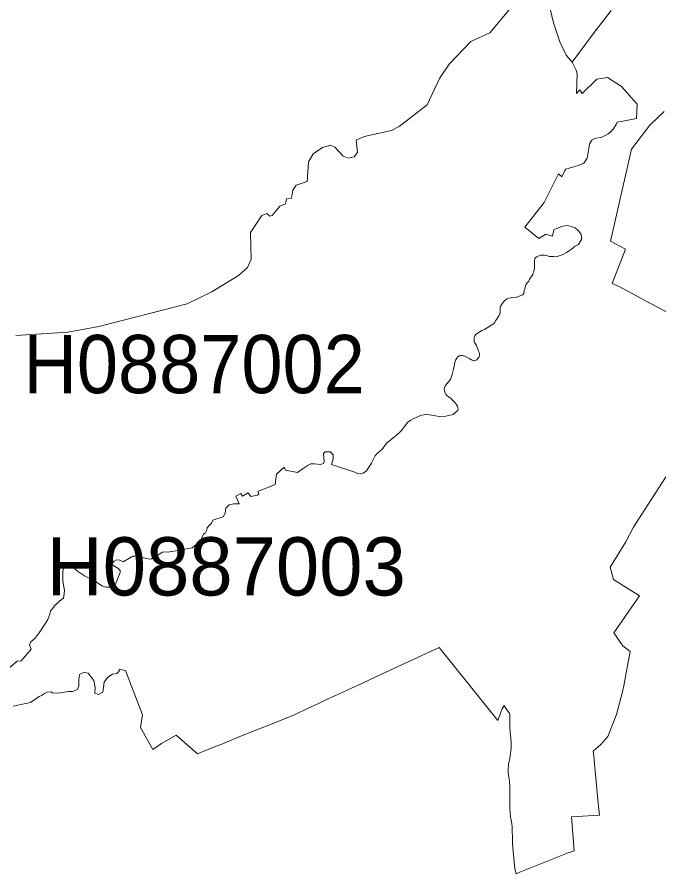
# Model space of a CAD drawing. Extents: x 369010 to 739155, y 6377141 to 6616555.
# Drawn here: x 610493 to 611595, y 6605236 to 6606708 of the extents above; entities that cross this region are included whole.
import ezdxf
from ezdxf.enums import TextEntityAlignment as Align

# ---------------------------------------------------------------- set-up
doc = ezdxf.new("R2010")
doc.units = 0
doc.header["$LTSCALE"] = 40
doc.layers.add('1', color=7, linetype='Continuous', lineweight=13)
doc.layers.add('2', color=7, linetype='Continuous')

msp = doc.modelspace()

# ---------------------------------------------------------------- linework, layer by layer
at = {"layer": '1'}
for points in [[(611340.5, 6606723), (611304.91, 6606680.63), (611272.64, 6606665.9), (611235.07, 6606626.68), (611218.52, 6606602.02), (611197.5, 6606557.17), (611149.34, 6606519.6), (611136.1, 6606512.65), (611089.43, 6606502.72), (611075.52, 6606496.1), (611077.84, 6606474.75), (611071.88, 6606467.46), (611061.62, 6606465.48), (611053.18, 6606468.46), (611038.95, 6606484.01), (611031.67, 6606487.66), (611017.6, 6606483.68), (611001.38, 6606472.76), (610993.43, 6606459.19), (610991.12, 6606425.26), (610972.42, 6606418.64), (610966.79, 6606410.53), (610964.14, 6606396.63), (610955.87, 6606395.64), (610953.88, 6606386.7), (610944.61, 6606382.73), (610931.21, 6606366.67), (610927.23, 6606365.68), (610921.94, 6606370.31), (610913.66, 6606367), (610893.97, 6606337.54), (610895.29, 6606291.53), (610888.67, 6606277.63), (610873.44, 6606263.73), (610827.43, 6606235.76), (610785.23, 6606215.07), (610633.3, 6606176.18), (610580.17, 6606166.25), (610491.13, 6606160.62)], [(611445.43, 6606347.97), (611437.81, 6606349.62), (611430.7, 6606348.47), (611422.42, 6606345.49), (611415.14, 6606342.01), (611412.99, 6606331.42), (611401.24, 6606334.9), (611389.32, 6606327.45), (611365.49, 6606346.81), (611398.59, 6606389.35), (611423.25, 6606438.34), (611428.54, 6606433.2), (611433.84, 6606443.96), (611435.83, 6606446.61), (611456.68, 6606452.57), (611466.28, 6606456.71), (611472.07, 6606465.15), (611475.71, 6606486.17), (611476.38, 6606490.14), (611480.18, 6606496.43), (611485.64, 6606498.91), (611497.23, 6606501.56), (611503.19, 6606504.04), (611508.32, 6606507.35), (611512.46, 6606510.16), (611516.76, 6606514.96), (611521.89, 6606523.4), (611523.71, 6606527.21), (611530.5, 6606528.37), (611556.81, 6606533.5), (611558.3, 6606557.83), (611531.49, 6606588.61), (611507.16, 6606603.84), (611488.95, 6606600.86), (611463.8, 6606576.37), (611459.49, 6606582.65), (611453.7, 6606576.37), (611454.86, 6606610.13), (611453.2, 6606616.25), (611446.58, 6606630.32), (611436.16, 6606642.07), (611425.07, 6606665.24), (611414.31, 6606698.01), (611406.7, 6606731.77)], [(611406.7, 6606731.77), (611414.31, 6606698.01), (611425.07, 6606665.24), (611436.16, 6606642.07), (611446.58, 6606630.32), (611482.33, 6606678.98), (611513.61, 6606719.03)], [(611513.61, 6606719.03), (611482.33, 6606678.98), (611446.58, 6606630.32)], [(611446.58, 6606630.32), (611453.2, 6606616.25), (611454.86, 6606610.13), (611453.7, 6606576.37), (611459.49, 6606582.65), (611463.8, 6606576.37), (611488.95, 6606600.86), (611507.16, 6606603.84), (611531.49, 6606588.61), (611558.3, 6606557.83), (611556.81, 6606533.5), (611530.5, 6606528.37), (611523.71, 6606527.21), (611521.89, 6606523.4), (611516.76, 6606514.96), (611512.46, 6606510.16), (611508.32, 6606507.35), (611503.19, 6606504.04), (611497.23, 6606501.56), (611485.64, 6606498.91), (611480.18, 6606496.43), (611476.38, 6606490.14), (611475.71, 6606486.17), (611472.07, 6606465.15), (611466.28, 6606456.71), (611456.68, 6606452.57), (611435.83, 6606446.61), (611433.84, 6606443.96), (611428.54, 6606433.2), (611423.25, 6606438.34), (611398.59, 6606389.35), (611365.49, 6606346.81), (611389.32, 6606327.45), (611401.24, 6606334.9), (611412.99, 6606331.42), (611415.14, 6606342.01), (611422.42, 6606345.49), (611430.7, 6606348.47), (611437.81, 6606349.62), (611445.43, 6606347.97), (611449.4, 6606346.48), (611451.72, 6606345.49), (611458.17, 6606339.86), (611462.14, 6606334.07), (611462.97, 6606326.79), (611457.51, 6606316.86), (611454.03, 6606315.03), (611451.88, 6606313.88), (611449.89, 6606312.72), (611447.41, 6606310.73), (611445.1, 6606308.75), (611442.12, 6606306.59), (611439.63, 6606304.94), (611436.49, 6606303.12), (611432.85, 6606301.13), (611429.37, 6606299.48), (611425.73, 6606297.99), (611420.6, 6606296.5), (611417.13, 6606296), (611414.48, 6606296.17), (611411, 6606296.33), (611407.86, 6606296.66), (611403.88, 6606297.49), (611401.73, 6606297.99), (611399.25, 6606298.48), (611397.1, 6606298.82), (611395.11, 6606298.82), (611393.46, 6606298.65), (611392.3, 6606298.48), (611389.82, 6606297.82), (611387.33, 6606296.83), (611385.51, 6606295.84), (611384.02, 6606294.84), (611383.2, 6606294.02), (611382.7, 6606293.19), (611382.2, 6606292.2), (611381.71, 6606288.89), (611381.71, 6606285.24), (611382.04, 6606281.93), (611382.04, 6606278.13), (611381.54, 6606275.48), (611380.88, 6606272.17), (611380.38, 6606270.02), (611379.22, 6606266.87), (611378.73, 6606265.38), (611377.9, 6606263.89), (611376.74, 6606261.91), (611374.09, 6606259.09), (611373.1, 6606257.44), (611372.77, 6606256.12), (611371.94, 6606254.29), (611370.95, 6606252.97), (611368.63, 6606250.32), (611367.64, 6606248.83), (611366.48, 6606245.85), (611365.98, 6606242.38), (611363.83, 6606238.24), (611363.5, 6606232.94), (611361.18, 6606230.46), (611351.25, 6606226.66)], [(611604.31, 6606545.58), (611580.15, 6606521.75), (611548.54, 6606480.7), (611512.29, 6606322.48), (611537.94, 6606308.75), (611514.94, 6606250.16), (611527.35, 6606245.03), (611574.85, 6606219.04), (611646.35, 6606181.14)], [(611646.35, 6606181.14), (611574.85, 6606219.04), (611527.35, 6606245.03), (611514.94, 6606250.16), (611537.94, 6606308.75), (611512.29, 6606322.48), (611548.54, 6606480.7), (611580.15, 6606521.75), (611604.31, 6606545.58)], [(611287.04, 6606130.66), (611286.21, 6606132.98), (611284.89, 6606135.63), (611281.91, 6606143.24), (611280.42, 6606146.22), (611278.93, 6606148.7), (611278.43, 6606150.03), (611277.94, 6606151.19), (611277.94, 6606152.84), (611277.94, 6606154.83), (611278.1, 6606157.47), (611278.6, 6606158.8), (611279.43, 6606160.29), (611280.75, 6606161.78), (611282.24, 6606163.27), (611291.34, 6606169.23), (611292.17, 6606169.56), (611294.49, 6606170.55), (611296.31, 6606171.54), (611303.26, 6606175.85), (611309.22, 6606179.32), (611311.2, 6606180.65), (611312.53, 6606181.64), (611313.85, 6606183.62), (611314.68, 6606185.61), (611316.33, 6606188.09), (611317.82, 6606189.91), (611319.64, 6606192.56), (611320.97, 6606195.04), (611322.13, 6606197.86), (611322.62, 6606199.84), (611322.79, 6606201), (611322.95, 6606203.82), (611322.95, 6606206.46), (611323.12, 6606209.11), (611323.28, 6606210.93), (611328.41, 6606218.71), (611334.54, 6606223.51), (611342.81, 6606225.99), (611351.25, 6606226.66), (611361.18, 6606230.46), (611363.5, 6606232.94), (611363.83, 6606238.24), (611365.98, 6606242.38), (611366.48, 6606245.85), (611367.64, 6606248.83), (611368.63, 6606250.32), (611370.95, 6606252.97), (611371.94, 6606254.29), (611372.77, 6606256.12), (611373.1, 6606257.44), (611374.09, 6606259.09), (611376.74, 6606261.91), (611377.9, 6606263.89), (611378.73, 6606265.38), (611379.22, 6606266.87), (611380.38, 6606270.02), (611380.88, 6606272.17), (611381.54, 6606275.48), (611382.04, 6606278.13), (611382.04, 6606281.93), (611381.71, 6606285.24), (611381.71, 6606288.89), (611382.2, 6606292.2), (611382.7, 6606293.19), (611383.2, 6606294.02), (611384.02, 6606294.84), (611385.51, 6606295.84), (611387.33, 6606296.83), (611389.82, 6606297.82), (611392.3, 6606298.48), (611393.46, 6606298.65), (611395.11, 6606298.82), (611397.1, 6606298.82), (611399.25, 6606298.48), (611401.73, 6606297.99), (611403.88, 6606297.49), (611407.86, 6606296.66), (611411, 6606296.33), (611414.48, 6606296.17), (611417.13, 6606296), (611420.6, 6606296.5), (611425.73, 6606297.99), (611429.37, 6606299.48), (611432.85, 6606301.13), (611436.49, 6606303.12), (611439.63, 6606304.94), (611442.12, 6606306.59), (611445.1, 6606308.75), (611447.41, 6606310.73), (611449.89, 6606312.72), (611451.88, 6606313.88), (611454.03, 6606315.03), (611457.51, 6606316.86), (611462.97, 6606326.79), (611462.14, 6606334.07), (611458.17, 6606339.86), (611451.72, 6606345.49), (611449.4, 6606346.48), (611445.43, 6606347.97)], [(611351.25, 6606226.66), (611342.81, 6606225.99), (611334.54, 6606223.51), (611328.41, 6606218.71), (611323.28, 6606210.93), (611323.12, 6606209.11), (611322.95, 6606206.46), (611322.95, 6606203.82), (611322.79, 6606201), (611322.62, 6606199.84), (611322.13, 6606197.86), (611320.97, 6606195.04), (611319.64, 6606192.56), (611317.82, 6606189.91), (611316.33, 6606188.09), (611314.68, 6606185.61), (611313.85, 6606183.62), (611312.53, 6606181.64), (611311.2, 6606180.65), (611309.22, 6606179.32), (611303.26, 6606175.85), (611296.31, 6606171.54), (611294.49, 6606170.55), (611292.17, 6606169.56), (611291.34, 6606169.23), (611282.24, 6606163.27), (611280.75, 6606161.78), (611279.43, 6606160.29), (611278.6, 6606158.8), (611278.1, 6606157.47), (611277.94, 6606154.83), (611277.94, 6606152.84), (611277.94, 6606151.19), (611278.43, 6606150.03), (611278.93, 6606148.7), (611280.42, 6606146.22), (611281.91, 6606143.24), (611284.89, 6606135.63), (611286.21, 6606132.98), (611287.04, 6606130.66), (611287.37, 6606129.67), (611287.54, 6606128.35), (611287.54, 6606126.69), (611287.04, 6606124.54), (611286.05, 6606122.72), (611284.56, 6606120.9), (611282.57, 6606119.08), (611280.58, 6606117.75), (611278.76, 6606117.42), (611277.44, 6606117.42), (611276.12, 6606117.92), (611273.8, 6606118.91), (611270.49, 6606120.4), (611265.36, 6606123.38), (611263.37, 6606124.37), (611261.72, 6606125.04), (611259.4, 6606125.86), (611257.91, 6606126.19), (611255.26, 6606126.19), (611254.1, 6606126.03), (611252.45, 6606125.53), (611250.96, 6606124.54), (611248.15, 6606121.89), (611246.49, 6606118.75), (611245.99, 6606118.08), (611245.5, 6606116.1), (611245, 6606113.78), (611244.34, 6606110.64), (611243.68, 6606107.33), (611242.85, 6606103.69), (611242.19, 6606100.38), (611240.37, 6606093.92), (611238.55, 6606088.29), (611237.88, 6606086.31), (611236.89, 6606084.49), (611236.39, 6606083.83), (611235.57, 6606082.67), (611233.75, 6606080.52), (611232.26, 6606078.86), (611230.93, 6606077.37), (611230.6, 6606076.87), (611228.45, 6606073.4), (611227.29, 6606071.25), (611226.96, 6606070.25), (611226.8, 6606069.1), (611226.8, 6606068.1), (611227.29, 6606065.62), (611227.62, 6606063.8), (611228.29, 6606062.14), (611229.61, 6606059.99), (611231.26, 6606057.68), (611234.08, 6606055.19), (611237.06, 6606053.37), (611238.55, 6606052.38), (611240.04, 6606050.89), (611241.19, 6606049.73), (611243.84, 6606046.75), (611245.83, 6606044.44), (611246.99, 6606042.78), (611249.47, 6606039.14)], [(610992.94, 6605938.02), (610997.9, 6605940.33), (611003.86, 6605940), (611014.12, 6605938.84), (611019.09, 6605941), (611020.25, 6605943.64), (611019.42, 6605958.04), (611021.74, 6605960.86), (611031, 6605961.02), (611036.13, 6605955.89), (611035.8, 6605949.11), (611033.32, 6605939.34), (611073.04, 6605925.77), (611077.51, 6605923.45), (611083.3, 6605923.12), (611087.61, 6605924.11), (611093.07, 6605928.25), (611102.01, 6605941.49), (611107.96, 6605954.24), (611110.78, 6605957.71), (611121.53, 6605966.81), (611127.49, 6605975.92), (611146.86, 6605991.14), (611153.15, 6605997.43), (611158.44, 6606004.55), (611164.4, 6606011.83), (611168.04, 6606014.81), (611173.5, 6606017.29), (611187.74, 6606024.08), (611192.21, 6606024.58), (611195.85, 6606025.07), (611201.64, 6606024.41), (611208.09, 6606023.09), (611217.86, 6606021.6), (611224.15, 6606021.1), (611229.28, 6606021.93), (611241.86, 6606025.24), (611250.3, 6606032.19), (611250.96, 6606034.51), (611249.47, 6606039.14), (611246.99, 6606042.78), (611245.83, 6606044.44), (611243.84, 6606046.75), (611241.19, 6606049.73), (611240.04, 6606050.89), (611238.55, 6606052.38), (611237.06, 6606053.37), (611234.08, 6606055.19), (611231.26, 6606057.68), (611229.61, 6606059.99), (611228.29, 6606062.14), (611227.62, 6606063.8), (611227.29, 6606065.62), (611226.8, 6606068.1), (611226.8, 6606069.1), (611226.96, 6606070.25), (611227.29, 6606071.25), (611228.45, 6606073.4), (611230.6, 6606076.87), (611230.93, 6606077.37), (611232.26, 6606078.86), (611233.75, 6606080.52), (611235.57, 6606082.67), (611236.39, 6606083.83), (611236.89, 6606084.49), (611237.88, 6606086.31), (611238.55, 6606088.29), (611240.37, 6606093.92), (611242.19, 6606100.38), (611242.85, 6606103.69), (611243.68, 6606107.33), (611244.34, 6606110.64), (611245, 6606113.78), (611245.5, 6606116.1), (611245.99, 6606118.08), (611246.49, 6606118.75), (611248.15, 6606121.89), (611250.96, 6606124.54), (611252.45, 6606125.53), (611254.1, 6606126.03), (611255.26, 6606126.19), (611257.91, 6606126.19), (611259.4, 6606125.86), (611261.72, 6606125.04), (611263.37, 6606124.37), (611265.36, 6606123.38), (611270.49, 6606120.4), (611273.8, 6606118.91), (611276.12, 6606117.92), (611277.44, 6606117.42), (611278.76, 6606117.42), (611280.58, 6606117.75), (611282.57, 6606119.08), (611284.56, 6606120.9), (611286.05, 6606122.72), (611287.04, 6606124.54), (611287.54, 6606126.69), (611287.54, 6606128.35), (611287.37, 6606129.67), (611287.04, 6606130.66)], [(611249.47, 6606039.14), (611250.96, 6606034.51), (611250.3, 6606032.19), (611241.86, 6606025.24), (611229.28, 6606021.93), (611224.15, 6606021.1), (611217.86, 6606021.6), (611208.09, 6606023.09), (611201.64, 6606024.41), (611195.85, 6606025.07), (611192.21, 6606024.58), (611187.74, 6606024.08), (611173.5, 6606017.29), (611168.04, 6606014.81), (611164.4, 6606011.83), (611158.44, 6606004.55), (611153.15, 6605997.43), (611146.86, 6605991.14), (611127.49, 6605975.92), (611121.53, 6605966.81), (611110.78, 6605957.71), (611107.96, 6605954.24), (611102.01, 6605941.49), (611093.07, 6605928.25), (611087.61, 6605924.11), (611083.3, 6605923.12), (611077.51, 6605923.45), (611073.04, 6605925.77), (611033.32, 6605939.34), (611035.8, 6605949.11), (611036.13, 6605955.89), (611031, 6605961.02), (611021.74, 6605960.86), (611019.42, 6605958.04), (611020.25, 6605943.64), (611019.09, 6605941), (611014.12, 6605938.84), (611003.86, 6605940), (610997.9, 6605940.33), (610992.94, 6605938.02), (610984.33, 6605932.39), (610974.9, 6605925.11), (610953.88, 6605929.41), (610951.89, 6605934.71), (610938.49, 6605922.62), (610936.34, 6605904.58), (610906.38, 6605892.5), (610908.37, 6605888.86), (610906.21, 6605886.21), (610894.46, 6605884.39), (610889.83, 6605890.52), (610880.23, 6605884.56), (610877.25, 6605889.19), (610868.98, 6605884.72), (610874.6, 6605871.48), (610873.61, 6605871.48), (610865.17, 6605871.65), (610857.06, 6605869.83), (610851.43, 6605864.04), (610850.6, 6605855.76), (610846.96, 6605848.98), (610829.09, 6605843.68), (610826.77, 6605838.22), (610822.97, 6605834.58), (610819.49, 6605830.11), (610818.17, 6605825.31), (610815.85, 6605820.51), (610814.03, 6605820.67), (610807.9, 6605807.93), (610793.51, 6605796.18), (610780.93, 6605793.53), (610769.84, 6605791.55), (610755.61, 6605789.06), (610743.03, 6605788.73), (610723.66, 6605776.98), (610721.35, 6605776.65), (610695.36, 6605781.62), (610692.05, 6605781.62), (610685.27, 6605777.81), (610675.01, 6605772.02), (610669.71, 6605774.83), (610663.75, 6605775.16), (610659.61, 6605773.17), (610656.63, 6605768.87), (610656.8, 6605766.89), (610659.28, 6605764.9), (610665.9, 6605761.26), (610669.87, 6605757.12), (610670.37, 6605753.65), (610662.26, 6605733.45), (610660.11, 6605732.46), (610653.82, 6605728.32), (610645.38, 6605728.32), (610638.76, 6605730.81), (610625.35, 6605739.91), (610608.8, 6605747.69), (610596.72, 6605755.63), (610587.45, 6605764.07), (610582.49, 6605765.56), (610578.19, 6605765.89)], [(610448.6, 6605563.81), (610493.45, 6605601.05), (610499.9, 6605601.71), (610517.45, 6605622.07), (610514.47, 6605629.19), (610516.45, 6605634.32), (610523.9, 6605640.61), (610531.18, 6605649.87), (610536.64, 6605658.48), (610545.75, 6605672.88), (610549.39, 6605681.98), (610550.22, 6605687.94), (610555.68, 6605693.24), (610557.33, 6605696.38), (610566.43, 6605704.99), (610572.72, 6605709.62), (610574.05, 6605716.74), (610574.21, 6605723.03), (610573.22, 6605728.98), (610571.9, 6605738.92), (610571.9, 6605756.29), (610572.89, 6605759.77), (610573.88, 6605763.24), (610578.19, 6605765.89), (610582.49, 6605765.56), (610587.45, 6605764.07), (610596.72, 6605755.63), (610608.8, 6605747.69), (610625.35, 6605739.91), (610638.76, 6605730.81), (610645.38, 6605728.32), (610653.82, 6605728.32), (610660.11, 6605732.46), (610662.26, 6605733.45), (610670.37, 6605753.65), (610669.87, 6605757.12), (610665.9, 6605761.26), (610659.28, 6605764.9), (610656.8, 6605766.89), (610656.63, 6605768.87), (610659.61, 6605773.17), (610663.75, 6605775.16), (610669.71, 6605774.83), (610675.01, 6605772.02), (610685.27, 6605777.81), (610692.05, 6605781.62), (610695.36, 6605781.62), (610721.35, 6605776.65), (610723.66, 6605776.98), (610743.03, 6605788.73), (610755.61, 6605789.06), (610769.84, 6605791.55), (610780.93, 6605793.53), (610793.51, 6605796.18), (610807.9, 6605807.93), (610814.03, 6605820.67), (610815.85, 6605820.51), (610818.17, 6605825.31), (610819.49, 6605830.11), (610822.97, 6605834.58), (610826.77, 6605838.22), (610829.09, 6605843.68), (610846.96, 6605848.98), (610850.6, 6605855.76), (610851.43, 6605864.04), (610857.06, 6605869.83), (610865.17, 6605871.65), (610873.61, 6605871.48), (610874.6, 6605871.48), (610868.98, 6605884.72), (610877.25, 6605889.19), (610880.23, 6605884.56), (610889.83, 6605890.52), (610894.46, 6605884.39), (610906.21, 6605886.21), (610908.37, 6605888.86), (610906.38, 6605892.5), (610936.34, 6605904.58), (610938.49, 6605922.62), (610951.89, 6605934.71), (610953.88, 6605929.41), (610974.9, 6605925.11), (610984.33, 6605932.39), (610992.94, 6605938.02)], [(611613.08, 6605926.76), (611571.54, 6605861.88), (611551.68, 6605831.43), (611538.94, 6605806.44), (611511.96, 6605762.91), (611517.42, 6605741.4), (611562.44, 6605713.26), (611518.08, 6605650.04), (611533.81, 6605627.7), (611546.22, 6605618.1), (611539.6, 6605583.84), (611535.13, 6605559.18), (611532.15, 6605546.43), (611522.88, 6605509.86), (611507.66, 6605471.96), (611495.74, 6605458.05), (611482.83, 6605446.8), (611483.66, 6605438.19), (611485.97, 6605413.2), (611488.13, 6605388.21), (611490.44, 6605363.39), (611493.26, 6605336.58), (611445.1, 6605334.09), (611450.23, 6605275.67), (611439.63, 6605272.36), (611356.88, 6605238.6), (611350.26, 6605235.95), (611348.11, 6605244.72), (611344.97, 6605274.84), (611344.47, 6605281.3), (611344.3, 6605288.58), (611343.81, 6605299.67), (611343.31, 6605308.94), (611343.48, 6605314.4), (611343.64, 6605317.21), (611342.98, 6605322.01), (611341.66, 6605327.97), (611340.66, 6605333.76), (611340.17, 6605340.38), (611339.34, 6605349.15), (611339.34, 6605358.26), (611339.34, 6605366.7), (611339.34, 6605376.13), (611339.34, 6605387.88), (611339.01, 6605393.01), (611338.01, 6605399.8), (611337.35, 6605404.76), (611336.69, 6605412.38), (611336.36, 6605416.68), (611337.02, 6605421.31), (611337.02, 6605424.62), (611338.18, 6605429.26), (611339.17, 6605433.39), (611340, 6605439.02), (611340.99, 6605445.97), (611341.66, 6605453.75), (611341.66, 6605459.54), (611340.99, 6605469.14), (611340, 6605479.57), (611339.34, 6605487.85), (611339.17, 6605495.79), (611339.5, 6605508.86), (611338.68, 6605512.17), (611335.53, 6605515.82), (611329.57, 6605525.08), (611326.1, 6605519.62), (611323.12, 6605510.19), (611318.65, 6605499.6), (611218.19, 6605624.88), (611110.45, 6605575.07), (611084.96, 6605563.15), (611067.58, 6605555.04), (611037.79, 6605541.14), (611024.72, 6605535.18), (611010.65, 6605528.56)], [(611338.01, 6605399.8), (611339.01, 6605393.01), (611339.34, 6605387.88), (611339.34, 6605376.13), (611339.34, 6605366.7), (611339.34, 6605358.26), (611339.34, 6605349.15), (611340.17, 6605340.38), (611340.66, 6605333.76), (611341.66, 6605327.97), (611342.98, 6605322.01), (611343.64, 6605317.21), (611343.48, 6605314.4), (611343.31, 6605308.94), (611343.81, 6605299.67), (611344.3, 6605288.58), (611344.47, 6605281.3), (611344.97, 6605274.84), (611348.11, 6605244.72), (611350.26, 6605235.95), (611356.88, 6605238.6), (611439.63, 6605272.36), (611450.23, 6605275.67), (611445.1, 6605334.09), (611493.26, 6605336.58), (611490.44, 6605363.39), (611488.13, 6605388.21), (611485.97, 6605413.2), (611483.66, 6605438.19), (611482.83, 6605446.8), (611495.74, 6605458.05), (611507.66, 6605471.96), (611522.88, 6605509.86), (611532.15, 6605546.43), (611535.13, 6605559.18), (611539.6, 6605583.84), (611546.22, 6605618.1), (611533.81, 6605627.7), (611518.08, 6605650.04), (611562.44, 6605713.26), (611517.42, 6605741.4), (611511.96, 6605762.91), (611538.94, 6605806.44), (611551.68, 6605831.43), (611571.54, 6605861.88), (611613.08, 6605926.76)], [(610578.19, 6605765.89), (610573.88, 6605763.24), (610572.89, 6605759.77), (610571.9, 6605756.29), (610571.9, 6605738.92), (610573.22, 6605728.98), (610574.21, 6605723.03), (610574.05, 6605716.74), (610572.72, 6605709.62), (610566.43, 6605704.99), (610557.33, 6605696.38), (610555.68, 6605693.24), (610550.22, 6605687.94), (610549.39, 6605681.98), (610545.75, 6605672.88), (610536.64, 6605658.48), (610531.18, 6605649.87), (610523.9, 6605640.61), (610516.45, 6605634.32), (610514.47, 6605629.19), (610517.45, 6605622.07), (610499.9, 6605601.71), (610493.45, 6605601.05), (610448.6, 6605563.81)], [(610486.33, 6605524.26), (610516.29, 6605530.55), (610531.02, 6605540.81), (610534.99, 6605542.46), (610540.12, 6605545.94), (610543.93, 6605548.09), (610551.54, 6605548.59), (610554.02, 6605546.93), (610564.28, 6605546.27), (610581.16, 6605549.41), (610588.12, 6605549.41), (610596.72, 6605552.89), (610599.37, 6605558.18), (610599.04, 6605569.27), (610600.03, 6605578.21), (610604.33, 6605580.69), (610608.64, 6605581.69), (610615.26, 6605580.86), (610624.69, 6605568.12), (610627.34, 6605556.03), (610626.68, 6605546.6), (610632.8, 6605544.28), (610640.58, 6605548.25), (610642.4, 6605564.97), (610648.69, 6605573.74), (610656.8, 6605579.04), (610664.58, 6605580.2), (610668.39, 6605584.17), (610668.55, 6605587.48), (610679.31, 6605585.16), (610708.6, 6605509.2), (610705.13, 6605487.51), (610726.15, 6605449.78), (610740.88, 6605460.04), (610766.2, 6605474.44), (610802.77, 6605442.17), (610832.4, 6605454.08), (610842.83, 6605458.22), (610874.44, 6605471.13), (610895.79, 6605479.74), (610922.76, 6605490.49), (610935.18, 6605495.46), (610953.88, 6605503.07), (610970.43, 6605509.86), (610991.61, 6605519.79), (611010.65, 6605528.56), (611024.72, 6605535.18), (611037.79, 6605541.14), (611067.58, 6605555.04), (611084.96, 6605563.15), (611110.45, 6605575.07), (611218.19, 6605624.88), (611318.65, 6605499.6), (611323.12, 6605510.19), (611326.1, 6605519.62), (611329.57, 6605525.08), (611335.53, 6605515.82), (611338.68, 6605512.17), (611339.5, 6605508.86), (611339.17, 6605495.79), (611339.34, 6605487.85), (611340, 6605479.57), (611340.99, 6605469.14), (611341.66, 6605459.54), (611341.66, 6605453.75), (611340.99, 6605445.97), (611340, 6605439.02), (611339.17, 6605433.39), (611338.18, 6605429.26), (611337.02, 6605424.62), (611337.02, 6605421.31), (611336.36, 6605416.68), (611336.69, 6605412.38), (611337.35, 6605404.76), (611338.01, 6605399.8)], [(611010.65, 6605528.56), (610991.61, 6605519.79), (610970.43, 6605509.86), (610953.88, 6605503.07), (610935.18, 6605495.46), (610922.76, 6605490.49), (610895.79, 6605479.74), (610874.44, 6605471.13), (610842.83, 6605458.22), (610832.4, 6605454.08), (610802.77, 6605442.17), (610766.2, 6605474.44), (610740.88, 6605460.04), (610726.15, 6605449.78), (610705.13, 6605487.51), (610708.6, 6605509.2), (610679.31, 6605585.16), (610668.55, 6605587.48), (610668.39, 6605584.17), (610664.58, 6605580.2), (610656.8, 6605579.04), (610648.69, 6605573.74), (610642.4, 6605564.97), (610640.58, 6605548.25), (610632.8, 6605544.28), (610626.68, 6605546.6), (610627.34, 6605556.03), (610624.69, 6605568.12), (610615.26, 6605580.86), (610608.64, 6605581.69), (610604.33, 6605580.69), (610600.03, 6605578.21), (610599.04, 6605569.27), (610599.37, 6605558.18), (610596.72, 6605552.89), (610588.12, 6605549.41), (610581.16, 6605549.41), (610564.28, 6605546.27), (610554.02, 6605546.93), (610551.54, 6605548.59), (610543.93, 6605548.09), (610540.12, 6605545.94), (610534.99, 6605542.46), (610531.02, 6605540.81), (610516.29, 6605530.55), (610486.33, 6605524.26)]]:
    msp.add_lwpolyline(points, dxfattribs=at)

# ---------------------------------------------------------------- texts
at = {"layer": '2', "width": 0.95}
msp.add_text('H0887002', height=100, dxfattribs=at).set_placement((610797.17, 6606061.62), align=Align.CENTER)
at = {"layer": '2'}
msp.add_text('H0887003', height=100, dxfattribs=at).set_placement((610852.18, 6605714.11), align=Align.CENTER)

doc.saveas('drawing.dxf')
